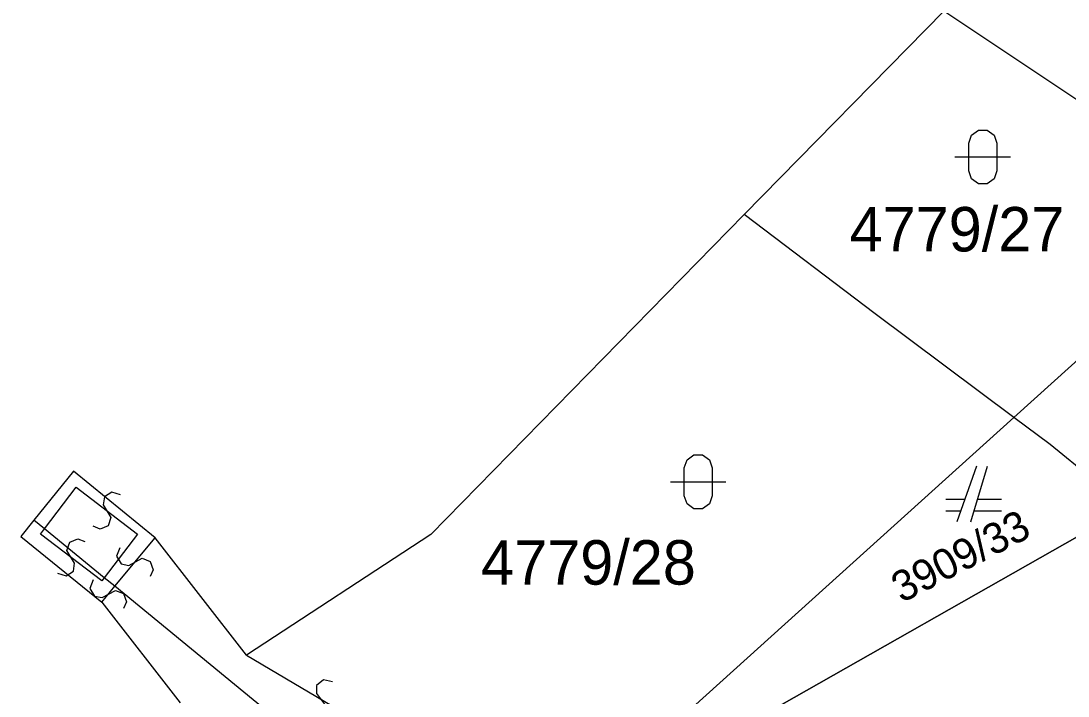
# Model space of a CAD drawing. Extents: x -266179 to -264727, y -1243225 to -1241702.
# Drawn here: x -265070.74 to -265033.03, y -1242691.75 to -1242667.46 of the extents above; entities that cross this region are included whole.
import ezdxf

# ---------------------------------------------------------------- set-up
doc = ezdxf.new("R2010")
doc.units = 0
doc.layers.add('Vrstva 1', color=7, linetype='Continuous')
doc.layers.add('Vrstva 2', color=7, linetype='Continuous')

msp = doc.modelspace()

# ---------------------------------------------------------------- linework, layer by layer
at = {"layer": 'Vrstva 1'}
for p, q in [((-265037.5, -1242667.1), (-265044.69, -1242674.42)), ((-265026.82, -1242674.22), (-265037.5, -1242667.1)), ((-265044.69, -1242674.42), (-265055.98, -1242685.93)), ((-265039.98, -1242677.99), (-265044.69, -1242674.42)), ((-265034.98, -1242681.72), (-265039.98, -1242677.99)), ((-265030.75, -1242677.91), (-265034.98, -1242681.72)), ((-265034.98, -1242681.72), (-265051.68, -1242696.78)), ((-265033.67, -1242682.7), (-265034.98, -1242681.72)), ((-265030.88, -1242684.98), (-265033.67, -1242682.7)), ((-265068.85, -1242683.66), (-265070.27, -1242685.42)), ((-265065.91, -1242686.06), (-265068.85, -1242683.66)), ((-265036.33, -1242683.48), (-265037.03, -1242685.48)), ((-265036.53, -1242685.48), (-265035.93, -1242683.48)), ((-265036.75, -1242684.68), (-265037.43, -1242684.68)), ((-265035.43, -1242684.68), (-265036.29, -1242684.68)), ((-265030.88, -1242684.98), (-265051.68, -1242696.78)), ((-265051.68, -1242696.78), (-265030.88, -1242684.98)), ((-265037.43, -1242685.08), (-265036.89, -1242685.08)), ((-265036.41, -1242685.08), (-265035.43, -1242685.08)), ((-265070.27, -1242685.42), (-265070.74, -1242686.01)), ((-265069.89, -1242685.73), (-265070.27, -1242685.42)), ((-265067.74, -1242687.49), (-265069.89, -1242685.73)), ((-265055.98, -1242685.93), (-265062.62, -1242690.28)), ((-265070.74, -1242686.01), (-265067.83, -1242688.37)), ((-265062.62, -1242690.28), (-265065.91, -1242686.06)), ((-265067.36, -1242687.8), (-265067.74, -1242687.49)), ((-265061.22, -1242692.83), (-265067.36, -1242687.8)), ((-265067.83, -1242688.37), (-265065, -1242691.99))]:
    msp.add_line(p, q, dxfattribs=at)
for points in [[(-265036.6, -1242671.85), (-265036.5, -1242671.56), (-265036.25, -1242671.38), (-265035.94, -1242671.38), (-265035.69, -1242671.56), (-265035.59, -1242671.85), (-265035.59, -1242672.85), (-265035.69, -1242673.14), (-265035.94, -1242673.32), (-265036.25, -1242673.32), (-265036.5, -1242673.14), (-265036.6, -1242672.85)], [(-265046.85, -1242683.54), (-265046.75, -1242683.25), (-265046.5, -1242683.07), (-265046.19, -1242683.07), (-265045.94, -1242683.25), (-265045.84, -1242683.54), (-265045.84, -1242684.54), (-265045.94, -1242684.83), (-265046.19, -1242685.01), (-265046.5, -1242685.01), (-265046.75, -1242684.83), (-265046.85, -1242684.54)]]:
    msp.add_lwpolyline(points, close=True, dxfattribs=at)
for points in [[(-265037.1, -1242672.35), (-265035.83, -1242672.35), (-265035.1, -1242672.35)], [(-265047.35, -1242684.04), (-265046.08, -1242684.04), (-265045.35, -1242684.04)]]:
    msp.add_lwpolyline(points, dxfattribs=at)
at = {"layer": 'Vrstva 2'}
for p, q in [((-265069.89, -1242685.73), (-265068.75, -1242684.23)), ((-265068.75, -1242684.23), (-265066.54, -1242685.92)), ((-265070.04, -1242685.92), (-265069.89, -1242685.73)), ((-265067.83, -1242687.6), (-265070.04, -1242685.92)), ((-265066.54, -1242685.92), (-265067.74, -1242687.49)), ((-265067.36, -1242687.8), (-265065.91, -1242686.06)), ((-265067.74, -1242687.49), (-265067.83, -1242687.6)), ((-265067.83, -1242688.37), (-265067.36, -1242687.8)), ((-265062.62, -1242690.28), (-265057.27, -1242693.43))]:
    msp.add_line(p, q, dxfattribs=at)
for points in [[(-265067.15, -1242684.51), (-265067.463, -1242684.409), (-265067.732, -1242684.58), (-265067.773, -1242684.864), (-265067.497, -1242685.326), (-265067.6, -1242685.625), (-265067.891, -1242685.743), (-265068.14, -1242685.64)], [(-265069.428, -1242687.327), (-265069.115, -1242687.427), (-265068.846, -1242687.255), (-265068.806, -1242686.971), (-265069.083, -1242686.509), (-265068.982, -1242686.21), (-265068.691, -1242686.091), (-265068.442, -1242686.193)], [(-265067.179, -1242686.411), (-265067.293, -1242686.72), (-265067.133, -1242686.997), (-265066.851, -1242687.049), (-265066.378, -1242686.793), (-265066.083, -1242686.908), (-265065.978, -1242687.204), (-265066.091, -1242687.449)], [(-265068.142, -1242687.569), (-265068.254, -1242687.878), (-265068.093, -1242688.154), (-265067.811, -1242688.205), (-265067.338, -1242687.947), (-265067.043, -1242688.061), (-265066.937, -1242688.356), (-265067.048, -1242688.601)], [(-265059.521, -1242691.234), (-265059.844, -1242691.172), (-265060.091, -1242691.374), (-265060.098, -1242691.661), (-265059.768, -1242692.087), (-265059.834, -1242692.396), (-265060.109, -1242692.548), (-265060.369, -1242692.476)]]:
    msp.add_lwpolyline(points, dxfattribs=at)

# ---------------------------------------------------------------- texts
at = {"layer": 'Vrstva 1'}
for s, p in [('4779/27', (-265040.897, -1242675.75)), ('4779/28', (-265054.167, -1242687.74))]:
    msp.add_text(s, height=1.6, dxfattribs=at).set_placement(p)
msp.add_text('3909/33', height=1.1, rotation=27.2728, dxfattribs=at).set_placement((-265039.018, -1242688.415))

doc.saveas('drawing.dxf')
